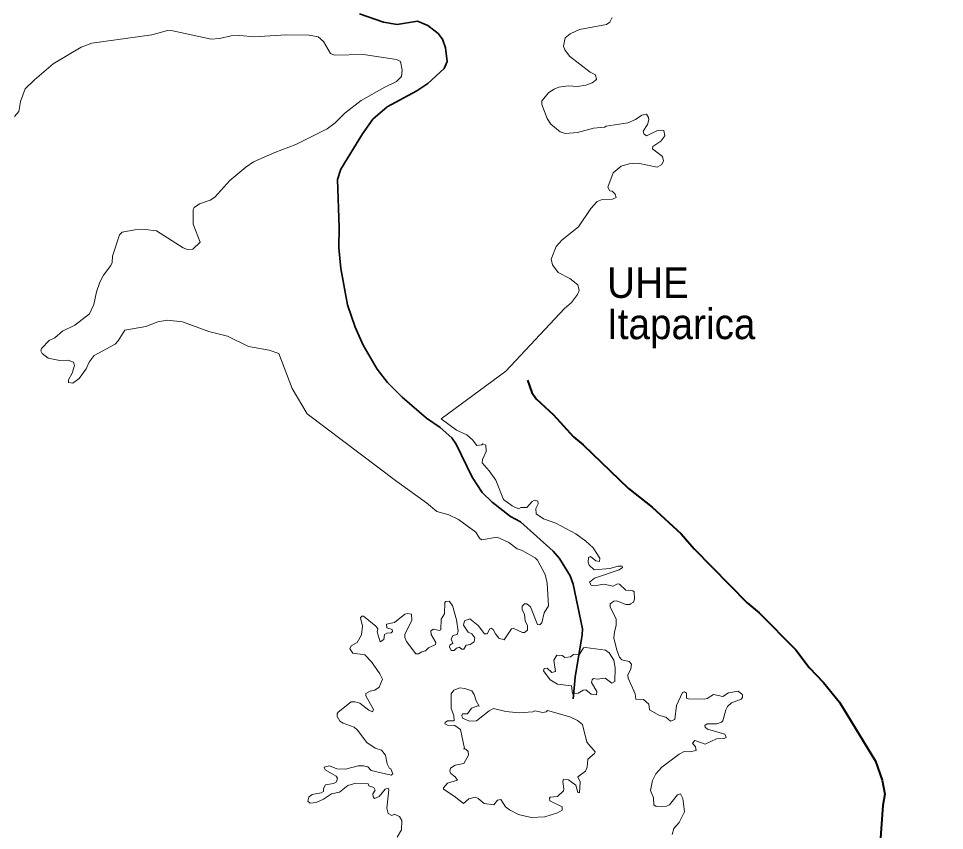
# Model space of a CAD drawing. Extents: x -1643653 to 4543381, y 1624270 to 13878484.
# Drawn here: x 577543 to 580582, y 8916326 to 8918990 of the extents above; entities that cross this region are included whole.
import ezdxf
from ezdxf.enums import TextEntityAlignment as Align

# ---------------------------------------------------------------- set-up
doc = ezdxf.new("R2010")
doc.units = 0
doc.header["$LTSCALE"] = 160
doc.linetypes.add('LONG_DASH_SHORT_DASH', pattern=[9.9, 6, -1.2, 1.5, -1.2])
doc.layers.add('6', color=7, linetype='Continuous', lineweight=13)
doc.layers.add('60', color=7, linetype='Continuous', lineweight=13)

msp = doc.modelspace()

# ---------------------------------------------------------------- linework, layer by layer
at = {"layer": '6'}
msp.add_line((578490.1, 8917693.2), (578784.8, 8917471.3), dxfattribs=at)
at = {"layer": '6', "linetype": 'LONG_DASH_SHORT_DASH', "lineweight": 35}
msp.add_lwpolyline([(578662.2, 8919005.9), (578740.7, 8918978.3), (578785.6, 8918971), (578853, 8918981.3), (578886.8, 8918967.1), (578920.4, 8918940.8), (578934.7, 8918922.2), (578944.3, 8918894), (578949.9, 8918849), (578940.4, 8918826.6), (578886.4, 8918777.3), (578850.5, 8918753.1), (578753.6, 8918701.1), (578706.1, 8918660.5), (578672.4, 8918612.1), (578601.1, 8918496.3), (578590.2, 8918462.5), (578595.4, 8918305.1), (578594.6, 8918237.6), (578601, 8918170.3), (578622.6, 8918051), (578647.7, 8917978.3), (578674.1, 8917918.6), (578719.9, 8917840.4), (578754.5, 8917795.8), (578802.9, 8917748.3), (578882.1, 8917679.1), (578927.3, 8917649), (578965.1, 8917614.7), (578979.8, 8917594.3), (579031.7, 8917485.4), (579064.8, 8917435.4), (579097.3, 8917404.1), (579157.9, 8917356.5), (579191.2, 8917339.2), (579297.6, 8917243.3), (579319.2, 8917218.6), (579353.8, 8917162), (579364.1, 8917134.3), (579394.4, 8916988.5), (579393.5, 8916968.2), (579370.6, 8916829.9), (579363.6, 8916758.3)], dxfattribs=at)
at = {"layer": '6'}
for points in [[(579295.8, 8918182.3), (579291.5, 8918200.6), (579307.5, 8918242), (579327.8, 8918264.5), (579381, 8918307.3), (579422.1, 8918366.6), (579442.8, 8918390.3), (579458.5, 8918396.8), (579492.9, 8918398.1), (579504.6, 8918403.3), (579502.1, 8918414), (579491.2, 8918423.6), (579484.3, 8918425.4), (579477, 8918437), (579495.2, 8918484.1), (579521.1, 8918506.1), (579547.4, 8918513.1), (579576, 8918516.1), (579639.6, 8918503.2), (579655.1, 8918511.3), (579659.8, 8918523.3), (579656.9, 8918537.9), (579624.6, 8918563), (579625.6, 8918570.8), (579651.2, 8918588.3), (579665, 8918605.2), (579661.2, 8918622.9), (579642.5, 8918623.8), (579604.2, 8918605.7), (579595.9, 8918611.7), (579593.3, 8918620.7), (579607.5, 8918642.4), (579612.3, 8918657.9), (579611.4, 8918665.7), (579604.8, 8918676.1), (579589, 8918673.1), (579568.6, 8918658.8), (579543.1, 8918648), (579472.5, 8918637.1), (579466.2, 8918633.7), (579429.9, 8918630.3), (579378.4, 8918616.5), (579337.7, 8918613.6), (579320.5, 8918618.6), (579290.7, 8918643.6), (579278.5, 8918662.3), (579260.9, 8918708.6), (579260.8, 8918720.6), (579283.7, 8918747.4), (579301.1, 8918759.1), (579316.6, 8918764.7), (579347.4, 8918769.1), (579377.5, 8918767.2), (579405.6, 8918771.7), (579426.4, 8918779), (579440.6, 8918790.7), (579436.8, 8918806.1), (579419.9, 8918814.4), (579352.2, 8918867.1), (579336.1, 8918887.9), (579332.2, 8918899.6), (579337.8, 8918926.9), (579354.2, 8918939.8), (579384.9, 8918954.1), (579473.2, 8918970.6), (579483.9, 8918978.8), (579491.7, 8918993.8)], [(577530.1, 8918668.4), (577544.6, 8918685.7), (577549.6, 8918717.7), (577565.3, 8918759.2), (577595.3, 8918789.2), (577657.2, 8918841.2), (577748.5, 8918896.2), (577783.4, 8918909.1), (577980.6, 8918936.4), (578032.5, 8918951.5), (578049.8, 8918950.2), (578175.2, 8918923), (578202.8, 8918925.1), (578240.9, 8918933.3), (578269.5, 8918934.2), (578316.9, 8918929.9), (578421.6, 8918937.2), (578497.7, 8918935.9), (578526.2, 8918930.3), (578544.1, 8918914.6), (578567.3, 8918875.5), (578580.7, 8918869.8), (578675.8, 8918871.9), (578783.4, 8918855.9), (578796.5, 8918849), (578802.1, 8918820.4), (578799.9, 8918799.8), (578784.2, 8918783.7), (578745, 8918765.1), (578668.1, 8918721.9), (578614, 8918680.4), (578582.9, 8918647.6)], [(578582.9, 8918647.6), (578556.1, 8918628.1), (578453.6, 8918577.1), (578384.4, 8918551.1), (578314.9, 8918519.8), (578289.2, 8918503.1), (578236.6, 8918459.1), (578187.2, 8918404.5), (578171.7, 8918394.2), (578137.1, 8918382.5), (578119.8, 8918370), (578116.4, 8918363.4), (578116.4, 8918315.5), (578139.3, 8918256.1), (578115.6, 8918233.9), (578097.5, 8918232.5), (578083.5, 8918238.1), (577996.1, 8918294.3), (577959.8, 8918297.8), (577925.3, 8918296.9), (577883.7, 8918289.5), (577875.1, 8918280.9), (577851.8, 8918211.1), (577850.5, 8918190.1), (577850.5, 8918190.1), (577846.6, 8918179.8), (577822.4, 8918148.2), (577810.3, 8918125.3), (577799.4, 8918094.1), (577789.9, 8918052.6), (577776.1, 8918021.5), (577728.5, 8917983.9), (577687.5, 8917964.5), (577662, 8917943.3), (577644.1, 8917933.6), (577618.3, 8917907.7), (577616.6, 8917899.6), (577620.9, 8917891.4), (577640.8, 8917876.2), (577678.8, 8917868.5), (577706.5, 8917869.8), (577723.8, 8917863.2), (577727.2, 8917851.6), (577719.5, 8917826.9), (577707.3, 8917804.8), (577707.5, 8917796.7), (577721.8, 8917793.9), (577742.6, 8917808.8), (577764.9, 8917840.7), (577774.6, 8917863.4), (577791.6, 8917884.4), (577859.9, 8917922), (577870.4, 8917933.4), (577892, 8917968.3), (577961.5, 8917980), (578000.5, 8917995.1), (578031.6, 8918000.3), (578081.7, 8917995.2), (578168.4, 8917964), (578228.8, 8917948.4), (578298, 8917913.9), (578366.3, 8917902.2), (578397.3, 8917891.4), (578441.2, 8917776.7), (578490.1, 8917693.2)], [(578930.2, 8917676.9), (579142.2, 8917833.7), (579335.3, 8918038.9), (579357.7, 8918059.2), (579378.4, 8918084.7), (579383.1, 8918098.5), (579378.9, 8918116.6), (579352.9, 8918137.4), (579315, 8918157.6), (579295.8, 8918182.3), (579295.8, 8918182.3)], [(579525.2, 8917189.8), (579524.8, 8917193.3), (579511.2, 8917193.8), (579483.6, 8917186.5), (579433, 8917181.8), (579416.5, 8917197.1), (579413.1, 8917206.5), (579414.3, 8917221.7), (579420.8, 8917225.1), (579438.1, 8917211.1), (579449.9, 8917208.6), (579451.7, 8917220), (579429.6, 8917254), (579405.4, 8917276.1), (579372.3, 8917299.4), (579307.2, 8917334.8), (579266.1, 8917349.2), (579241.9, 8917365.8), (579241.4, 8917382.3), (579249.1, 8917398.6), (579247.4, 8917406.9), (579236.3, 8917410.3), (579228.6, 8917406.1), (579211.6, 8917386.2), (579192.2, 8917386.1), (579184.8, 8917381.9), (579163.3, 8917391.7), (579134.8, 8917412.9), (579109.7, 8917475.8), (579088.5, 8917506.3), (579064.7, 8917532.7), (579065.9, 8917544.1), (579078.3, 8917570.1), (579077, 8917590.1), (579067.2, 8917595.1), (579063.4, 8917591.8), (579047.7, 8917589.2), (579032.8, 8917608.4), (579014.6, 8917624.9), (578981, 8917639.3), (578930.2, 8917676.9)], [(578784.8, 8917471.3), (578882.4, 8917401), (578916, 8917372.9), (578955.9, 8917361.9), (578987.8, 8917346.2), (579044.3, 8917305.4), (579055.8, 8917285.8), (579063, 8917280.4), (579114.1, 8917288.8), (579152.6, 8917271.4), (579179.4, 8917250.6), (579196.4, 8917244.7), (579238.8, 8917221.3), (579246.1, 8917213.2)], [(579246.1, 8917213.2), (579272, 8917166.4), (579278.8, 8917138.4), (579283, 8917063.6), (579268.4, 8917041), (579260.5, 8917007.6), (579254.2, 8917001.7), (579246.1, 8917002.5), (579223.2, 8917060.3), (579211.7, 8917070.4), (579204, 8917070.4), (579196, 8917062.4), (579196.4, 8917050.1), (579203.6, 8917036.1), (579206.6, 8917012.7), (579214.2, 8916998.7), (579214.2, 8916983.4), (579204, 8916976.3), (579197.2, 8916976.2), (579166.3, 8916989.7), (579160.8, 8916988.5), (579136.9, 8916951.5), (579120, 8916957.1), (579108.5, 8916971.1), (579101.6, 8916985.6), (579094.5, 8916990.2), (579089.8, 8916988), (579081.2, 8916971.9), (579072.7, 8916971.9), (579051.9, 8916999.1), (579024, 8917020.7), (579007.3, 8917014.4), (579003.5, 8917000.4), (579019, 8916977.3), (579019, 8916977.3), (579030.7, 8916971.9), (579040.8, 8916958.5), (579038.9, 8916945.5), (579025.6, 8916936.7), (579012, 8916934.1), (579004.3, 8916920.9), (578998.8, 8916921), (578989.1, 8916928.1), (578980.6, 8916924.7), (578972.7, 8916916.7), (578963.1, 8916917.2), (578957.6, 8916929.5), (578958.5, 8916934.5), (578969.1, 8916941.3), (578963.6, 8916954), (578969.1, 8916966.4), (578983.1, 8916969.8), (578986, 8916980.2), (578981, 8917017.8), (578967.8, 8917064.5), (578956.4, 8917078.9), (578945.3, 8917078.1), (578942.8, 8917074.6), (578941.5, 8917037.3), (578930.4, 8917019.4), (578929.2, 8916985.1), (578923.6, 8916982.5), (578905.8, 8916987.2), (578896.9, 8916981.2), (578897.3, 8916969.3), (578913.4, 8916943.5), (578912.2, 8916936.2), (578889.4, 8916926.1), (578879, 8916915.4), (578866.7, 8916912.8), (578856.5, 8916906.5), (578847.2, 8916906.5), (578816.6, 8916946), (578811.5, 8916960), (578811.5, 8916969.4), (578834, 8917016.1), (578833.1, 8917036.5), (578819.2, 8917038.6), (578810.7, 8917035.7), (578777.5, 8917009.3), (578751.2, 8917003.3), (578751.6, 8916991.5), (578769.8, 8916985.5), (578770.7, 8916979.1), (578766.4, 8916974.9), (578752, 8916974), (578744.8, 8916969.8), (578741.8, 8916953.2), (578730, 8916945.6), (578720.6, 8916978.7), (578722.7, 8916988.1), (578716.3, 8916997.3), (578675.1, 8917029.7), (578669.6, 8917029.7), (578666.2, 8917024.5), (578671.7, 8916996.7), (578668.7, 8916968.5), (578654.6, 8916942.9), (578635.1, 8916932.4), (578630.7, 8916922.7), (578631.7, 8916921.2)], [(579552, 8917069.7), (579561.3, 8917075.6), (579564.7, 8917085), (579564.3, 8917109.5), (579559.6, 8917112.9), (579537.1, 8917115.1), (579515.7, 8917134.7), (579509.1, 8917135.9), (579494.6, 8917128.3), (579464.1, 8917135), (579433.4, 8917128.7), (579423.3, 8917131.2), (579417.3, 8917140.9), (579417.3, 8917140.9), (579433.5, 8917154.2), (579514.2, 8917181.8), (579525.2, 8917189.5), (579525.2, 8917189.8)], [(579917.7, 8916773.9), (579905.3, 8916783.7), (579873.7, 8916777.8), (579854.9, 8916765.9), (579824.3, 8916772.2), (579804, 8916759.5), (579793.8, 8916756.9), (579742.8, 8916758.2), (579736, 8916760.8), (579735.9, 8916777.3), (579728.7, 8916781.6), (579722.4, 8916779.5), (579702.8, 8916736.5), (579697.3, 8916690.3), (579683.4, 8916685.2), (579668, 8916698.3), (579647.1, 8916703.6), (579614.5, 8916722.5), (579612.3, 8916740.7), (579594.1, 8916756.1), (579569, 8916757.4), (579566.8, 8916774.8), (579544.4, 8916825.7), (579542.7, 8916835.9), (579552.8, 8916857.2), (579555, 8916872.1), (579547.3, 8916880.6), (579523.5, 8916886.6), (579516.3, 8916894.6), (579507, 8916917.5), (579497.6, 8916958.4), (579498.9, 8916978.7), (579504.8, 8916999.2), (579504.8, 8917019.4), (579485.3, 8917060.5), (579485.3, 8917070.5), (579497.2, 8917078.5), (579506.5, 8917079.8), (579537.1, 8917068.4), (579549.4, 8917068), (579552, 8917069.7)], [(578631.7, 8916921.2), (578640.3, 8916907.8), (578679.7, 8916902.2), (578702.3, 8916880.2), (578729.5, 8916840.6), (578737.5, 8916822.4), (578726.5, 8916796.5), (578712.9, 8916787.1), (578697.6, 8916783.7), (578683.2, 8916775.6), (578682.8, 8916767.8), (578707.8, 8916723.8), (578705.3, 8916715.8), (578692.9, 8916720.8), (578663.6, 8916743.8), (578648.3, 8916748.4), (578635.2, 8916748), (578592.7, 8916714.5), (578589.3, 8916708.7)], [(579864.7, 8916634.6), (579861.4, 8916642.2), (579805, 8916658.7), (579796.7, 8916665.6), (579795.9, 8916670.7), (579803.2, 8916676.2), (579835.4, 8916676.7), (579851.1, 8916681.8), (579855.3, 8916686.5), (579864.7, 8916722.1), (579870.6, 8916733.1), (579883.4, 8916745), (579914.8, 8916756.9), (579919.9, 8916762.5), (579919.4, 8916772.6), (579917.7, 8916773.9)], [(578589.3, 8916708.7), (578588.8, 8916707.7), (578589.3, 8916700.1), (578598.2, 8916685.6), (578609.3, 8916678.3), (578645.4, 8916665.1), (578655.6, 8916655.8), (578686.2, 8916614.6), (578713.8, 8916596.8), (578734.5, 8916590), (578747.8, 8916573.3), (578753.7, 8916545.4), (578761.3, 8916530.1), (578765.6, 8916528.3), (578771.5, 8916511.8), (578766.4, 8916508.4), (578700.2, 8916523.2), (578689.5, 8916535.2), (578675.5, 8916539), (578675.5, 8916539), (578658.5, 8916539), (578615.9, 8916527.1), (578588, 8916528.8), (578564.2, 8916539), (578546, 8916533.9), (578550.2, 8916525.4), (578586.3, 8916505), (578590.1, 8916497.7), (578586.8, 8916486.4), (578577, 8916480.4), (578551.1, 8916476.1), (578544.7, 8916463.9), (578543.9, 8916454.1), (578536.1, 8916449.8), (578507.3, 8916444.7), (578497.4, 8916436.8)], [(579688.3, 8916313.8), (579694.3, 8916332.9), (579711.3, 8916352.4), (579729.1, 8916387.4), (579724.1, 8916431.5), (579716.4, 8916446.8), (579706.2, 8916443), (579680.1, 8916410.7), (579669.6, 8916406.4), (579636.5, 8916405.2), (579628.5, 8916410.7), (579627.6, 8916434), (579617.4, 8916457.2), (579624.2, 8916490.1), (579634.7, 8916512), (579654.4, 8916533.9), (579711.3, 8916577.2), (579727.5, 8916585.3), (579746.2, 8916584), (579767.8, 8916589.2), (579764.8, 8916601.4), (579755.1, 8916613.3), (579762.7, 8916622.2), (579796.7, 8916609.9), (579834.5, 8916626.9), (579859, 8916627.8), (579866.2, 8916631.2), (579864.7, 8916634.6)], [(578497.4, 8916436.8), (578495.8, 8916435.5), (578492.9, 8916423), (578500.7, 8916416.6), (578520.1, 8916417.9), (578544.7, 8916429), (578570.2, 8916446.4), (578597, 8916452.3), (578624.6, 8916474.4), (578650.8, 8916481.6), (578690.3, 8916479.5), (578692.6, 8916473.2), (578709.5, 8916467.6), (578713.8, 8916458.7), (578706.1, 8916446.7), (578707.4, 8916437), (578712.1, 8916431.9), (578727.3, 8916437.9), (578746.9, 8916462.5), (578756.1, 8916465.1), (578758.8, 8916459.5), (578752.4, 8916399.3), (578756.2, 8916382.7), (578768, 8916375.9), (578776.2, 8916379.7), (578793.6, 8916372), (578801.3, 8916359.2), (578800.4, 8916328.4), (578786.4, 8916304)]]:
    msp.add_lwpolyline(points, dxfattribs=at)
at = {"layer": '6', "lineweight": 40}
msp.add_lwpolyline([(579213.9, 8917803.6), (579228.4, 8917763.4), (579242.2, 8917742.7), (579298.8, 8917690.5), (579364.6, 8917617.7), (579396.1, 8917591.3), (579545.7, 8917448.6), (579623.5, 8917387.3), (579718.5, 8917299.9), (579761.2, 8917250.1), (579934.8, 8917073.4), (579974.1, 8917041), (580094.4, 8916919), (580138.8, 8916860.8), (580185.2, 8916812.2), (580237.9, 8916747.8), (580356.4, 8916554.1), (580378.4, 8916492), (580386.2, 8916445.1), (580380.2, 8916408), (580372.4, 8916302.5), (580354.2, 8916132.1), (580354.2, 8916028.7)], dxfattribs=at)
at = {"layer": '6'}
for points in [[(579311.9, 8916806.7), (579287.8, 8916820.7), (579266.5, 8916850.4), (579268.6, 8916857.6), (579277.9, 8916858.5), (579293.7, 8916844.9), (579306, 8916847.8), (579300.1, 8916885.6), (579310.3, 8916901.8), (579327.1, 8916900.6), (579336.2, 8916894.2), (579354.4, 8916895.9), (579364.9, 8916904.3), (579383.7, 8916903.1), (579397.7, 8916925.9), (579404.7, 8916927.3), (579470, 8916917.5), (579481.4, 8916909), (579497.2, 8916885.2), (579501.4, 8916859.7), (579500.2, 8916815.2), (579490.3, 8916810.1), (579468.2, 8916825.8), (579442.7, 8916822.4), (579430.5, 8916824.9), (579426.2, 8916821), (579424.1, 8916811.8), (579441.9, 8916782), (579440.2, 8916771.4), (579422.4, 8916773.5), (579405, 8916787.9), (579396.9, 8916787.1), (579379.8, 8916776.9), (579361.3, 8916776.1), (579358.7, 8916801.1)], [(579270.4, 8916371.2), (579225.3, 8916369), (579184.5, 8916379.2), (579154.3, 8916394.1), (579141.6, 8916404.3), (579125.9, 8916427.7), (579115.6, 8916426.3), (579102.9, 8916411.1), (579071.1, 8916414.5), (579051.9, 8916431.1), (579041.7, 8916435.3), (579021.4, 8916429.8), (579003.5, 8916415.4), (578973, 8916439.5), (578937.7, 8916461.6), (578938.1, 8916466.8), (578951.7, 8916482), (578984.3, 8916491.4), (578976.3, 8916502.9), (578962.7, 8916513.5), (578958.9, 8916520.8), (578961, 8916530.5), (578976.2, 8916540.7), (579005.2, 8916546.7), (579020.1, 8916573.4), (579018.8, 8916585.7), (579011.2, 8916592.9), (579004, 8916593.8), (579006.5, 8916595.6), (578993.7, 8916657.9), (578975.1, 8916671.1), (578951.3, 8916672.4), (578942.6, 8916676.3), (578943.6, 8916681.1), (578950.8, 8916686.4), (578973.4, 8916685.7), (578972.5, 8916704.2), (578962.8, 8916726.2), (578963.2, 8916774.3), (578972.1, 8916786.7), (578991.6, 8916794.3), (579007.7, 8916792.6), (579030.7, 8916784.1), (579039.2, 8916773.1), (579045.2, 8916751.4), (579055.3, 8916734.4), (579050.6, 8916735.7), (579029.9, 8916727.6), (579017.1, 8916709.4), (579000.2, 8916708.9), (578998, 8916703.4), (579000.5, 8916695.4), (579023, 8916685.6), (579046.8, 8916686.4), (579087.6, 8916719.1), (579102.4, 8916727.1), (579142.9, 8916717), (579187, 8916711.9), (579231.2, 8916715.7), (579238.2, 8916719.5), (579264.4, 8916713.6), (579275.4, 8916715.3), (579279.7, 8916720.4), (579353.2, 8916698.9), (579378.2, 8916687.2), (579394.4, 8916674.1), (579408.8, 8916615.9), (579436, 8916584.4), (579433.8, 8916578.5), (579411.8, 8916560.2), (579409.7, 8916534.3), (579404.1, 8916520.7), (579378.7, 8916502.1), (579386.3, 8916485.9), (579384.2, 8916449.8), (579378.8, 8916451.2), (579372.7, 8916475.2), (579348.1, 8916493.1), (579332, 8916494.3), (579329.4, 8916487.3), (579333.2, 8916463.1), (579331.5, 8916456.5), (579312.8, 8916438.3), (579288.3, 8916435.3), (579285.6, 8916432.2), (579287, 8916424.2), (579328, 8916404), (579327.7, 8916393.3), (579312.8, 8916384.3)]]:
    msp.add_lwpolyline(points, close=True, dxfattribs=at)
at = {"layer": '60', "lineweight": 25}
msp.add_spline([(814781, 9009175.5), (814787.2, 9009173.4), (814796.9, 9009173.4), (814799.4, 9009172.4), (814805.1, 9009174.5), (814805.6, 9009176.5), (814811.7, 9009179.5), (814811.7, 9009179.5), (814801.5, 9009181), (814790.7, 9009181.5), (814784.1, 9009183.1), (814777.4, 9009185.1), (814778.4, 9009175.5)], degree=3, dxfattribs=at)

# ---------------------------------------------------------------- texts
at = {"layer": '6', "width": 0.95}
for s, p in [('UHE', (579609.2, 8918073.7)), ('Itaparica', (579718.2, 8917938.5))]:
    msp.add_text(s, height=100, dxfattribs=at).set_placement(p, align=Align.CENTER)

doc.saveas('drawing.dxf')
